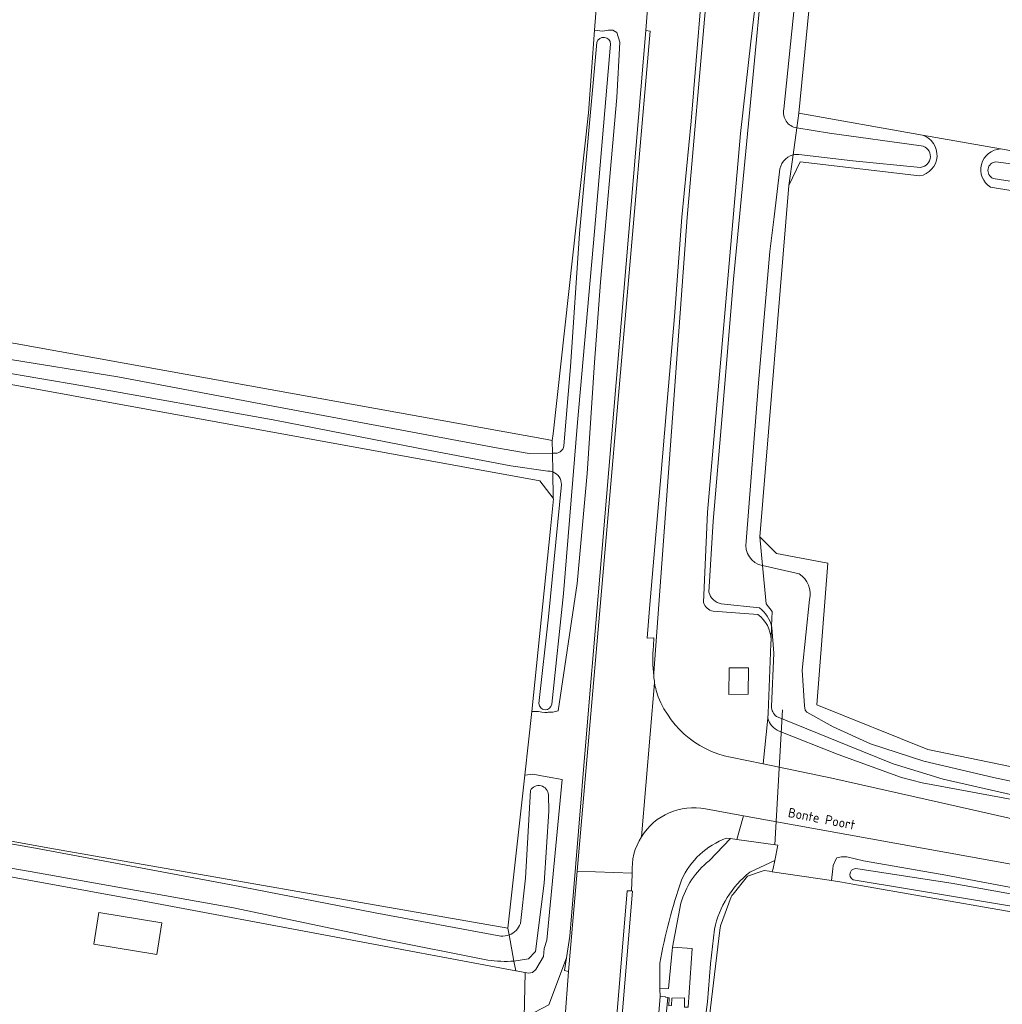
# Model space of a CAD drawing. Header units: metres. Extents: x 149984 to 156489, y 469398 to 478068.
# Tile 730 of 854: x 155308 to 155401, y 472239 to 472333. Entities that reach past the tile are written whole.
import ezdxf
from ezdxf.enums import TextEntityAlignment as Align

# ---------------------------------------------------------------- set-up
doc = ezdxf.new("R2010")
doc.units = ezdxf.units.M
doc.header["$LTSCALE"] = 0.75
for name, color, linetype, lineweight in [('B-WE-GK-BESCHOEIING-G', 252, 'GK-BESCHOEIING-SO', 18), ('B-WE-GR-GRAS-GV', 252, 'Continuous', 13), ('B-WE-KW-KUNSTWERK_DUIKER-G', 6, 'Continuous', 18), ('B-WE-KW-KUNSTWERK_GEMAAL-GV', 6, 'Continuous', 18), ('B-WE-KW-KUNSTWERK_STUW-G', 6, 'Continuous', 18), ('B-WE-OG-BEBOUWING_OVERBOUWING-GV', 6, 'Continuous', 18), ('B-WE-OG-TERREIN_ERF-GV', 252, 'Continuous', 18), ('B-WE-OG-TERREIN_OEVER-GV', 252, 'Continuous', 18), ('B-WE-OG-TOPOGRAFIE-T18', 7, 'Continuous', 18), ('B-WE-OG-WATER-GV', 252, 'Continuous', 18), ('B-WE-OG-WATER_SLOOT-GV', 252, 'Continuous', 18), ('B-WE-OG-WEG-GV', 252, 'Continuous', 18), ('B-WE-VH-GESLOTENVERHARDING_ASFALT-GV', 252, 'Continuous', 18), ('B-WE-VH-GESLOTENVERHARDING_BETON-GV', 252, 'Continuous', 18), ('B-WE-VH-OPENVERHARDING_BETONSTRAATSTEEN-GV', 252, 'Continuous', 18)]:
    doc.layers.add(name, color=color, linetype=linetype, lineweight=lineweight)
doc.styles.add('NLCS-ISO-M500-T18', font='NLCS-ISO.ttf', dxfattribs={"height": 0.9})
doc.linetypes.add('GK-BESCHOEIING-SO', pattern='A,18,-3,[1,NLCS.SHX,S=0.6,R=0,X=0,Y=0],-3', length=24)

msp = doc.modelspace()

# ---------------------------------------------------------------- linework, layer by layer
at = {"layer": 'B-WE-GK-BESCHOEIING-G', "flags": 128}
for points in [[(155375.425, 472254.925), (155375.043, 472254.978)], [(155376.037, 472254.838), (155375.425, 472254.925)], [(155379.93, 472254.29), (155376.037, 472254.838)]]:
    msp.add_lwpolyline(points, dxfattribs=at)
at = {"layer": 'B-WE-GR-GRAS-GV', "flags": 128}
for points in [[(155068.337, 472345.365), (155181.843, 472324.33), (155205.585, 472320.119), (155303.419, 472302.767), (155357.812, 472292.96), (155358.452, 472292.845), (155358.524, 472293.495), (155361.892, 472324.066), (155362.485, 472331.915), (155363.008, 472338.841), (155363.611, 472346.82), (155363.015, 472346.944), (155342.314, 472351.242), (155332.391, 472353.302), (155281.737, 472362.112), (155228.938, 472371.294), (155146.521, 472385.846)], [(154945.702, 472319.171), (155029.046, 472304.486), (155049.664, 472300.756), (155082.754, 472294.769), (155083.153, 472294.697), (155131.175, 472285.833), (155165.707, 472279.883), (155213.328, 472271.678), (155310.959, 472253.951), (155354.219, 472246.41), (155355.848, 472260.966), (155356.203, 472264.137), (155356.499, 472267.018), (155358.29, 472284.426), (155358.584, 472287.288), (155358.523, 472287.367), (155357.262, 472289.008), (155312.666, 472297.135), (155272.379, 472304.477), (155214.254, 472315.07), (155125.486, 472331.474), (155036.983, 472347.878), (154957.625, 472362.254)], [(155406.042, 472358.885), (155403.548, 472359.212), (155402.931, 472357.47), (155401.55, 472352.459), (155398.86, 472349.184), (155395.585, 472347.079), (155392.03, 472346.157), (155388.482, 472345.714), (155386.49, 472345.599), (155384.033, 472345.611), (155383.735, 472342.577), (155381.915, 472324.02), (155393.696, 472321.931), (155401.135, 472320.612), (155429.672, 472315.553), (155501.639, 472302.324), (155587.363, 472287.11), (155653.509, 472274.807), (155683.275, 472268.59), (155774.953, 472252.847)], [(155401.135, 472320.612), (155393.696, 472321.931)], [(155393.427, 472318.043), (155382.047, 472319.39), (155380.988, 472317.141), (155378.21, 472283.671), (155379.798, 472282.083), (155384.693, 472281.157), (155383.634, 472267.663), (155394.218, 472263.43), (155427.423, 472256.551), (155456.527, 472251.524), (155541.988, 472236.31)], [(155715.227, 472260.279), (155671.438, 472268.084), (155666.074, 472269.218), (155651.4, 472271.923), (155636.093, 472274.41), (155628.374, 472275.204), (155586.173, 472283.671), (155554.878, 472289.485), (155504.284, 472298.884), (155501.056, 472299.455), (155474.273, 472304.189), (155469.03, 472305.116), (155425.703, 472312.775), (155400.188, 472316.973)], [(155490.862, 472232.261), (155434.837, 472242.262), (155423.43, 472244.253), (155387.084, 472250.599), (155386.034, 472250.782), (155385.054, 472250.929), (155379.393, 472251.778), (155379.09, 472251.823), (155378.626, 472251.893), (155377.052, 472251.338), (155375.67, 472249.631), (155375.561, 472249.496), (155375.477, 472249.393), (155374.459, 472246.615), (155374.411, 472246.217), (155372.923, 472233.783)]]:
    msp.add_lwpolyline(points, dxfattribs=at)
at = {"layer": 'B-WE-GR-GRAS-GV'}
for points in [[(155393.696, 472321.931, -0.784668), (155393.427, 472318.043)], [(155400.188, 472316.973, -0.739156), (155401.135, 472320.612)]]:
    msp.add_lwpolyline(points, format="xyb", dxfattribs=at)
at = {"layer": 'B-WE-KW-KUNSTWERK_DUIKER-G', "flags": 128}
msp.add_lwpolyline([(155379.65, 472254.339), (155380.383, 472267.202)], dxfattribs=at)
at = {"layer": 'B-WE-KW-KUNSTWERK_GEMAAL-GV', "flags": 128}
for points in [[(155377.1, 472268.69), (155377.124, 472271.195), (155375.293, 472271.195), (155375.269, 472268.665)], [(155369.907, 472244.604), (155369.531, 472240.666), (155368.68, 472240.634), (155368.736, 472239.899), (155369.231, 472239.857), (155369.231, 472239.829), (155369.448, 472239.794), (155369.584, 472239.772), (155369.542, 472238.995), (155369.81, 472239.023), (155369.824, 472239.73), (155371.054, 472239.772), (155371.04, 472238.882), (155371.393, 472238.868), (155371.76, 472244.45)]]:
    msp.add_lwpolyline(points, close=True, dxfattribs=at)
at = {"layer": 'B-WE-KW-KUNSTWERK_STUW-G', "flags": 128}
msp.add_lwpolyline([(155369.907, 472244.604), (155371.76, 472244.45)], dxfattribs=at)
at = {"layer": 'B-WE-OG-BEBOUWING_OVERBOUWING-GV', "flags": 128}
msp.add_lwpolyline([(155314.786, 472244.889), (155320.789, 472243.897), (155321.286, 472246.909), (155315.284, 472247.9)], close=True, dxfattribs=at)
at = {"layer": 'B-WE-OG-TERREIN_ERF-GV', "flags": 128}
msp.add_lwpolyline([(155355.788, 472237.881), (155355.874, 472242.161), (155354.98, 472242.329), (155319.76, 472248.95), (155286.65, 472254.96), (155246.12, 472262.43), (155188.001, 472272.718), (155180.699, 472222.239)], dxfattribs=at)
at = {"layer": 'B-WE-OG-TERREIN_OEVER-GV', "flags": 128}
for points in [[(155358.468, 472291.638), (155358.452, 472292.845), (155357.812, 472292.96), (155303.419, 472302.767), (155205.585, 472320.119), (155181.843, 472324.33), (155068.337, 472345.365), (155039.591, 472350.898), (155022.762, 472354.137), (155018.367, 472354.983), (155008.541, 472356.874), (154977.055, 472362.827), (154977.052, 472362.658), (154930.276, 472371.665)], [(154929.539, 472367.341), (154957.625, 472362.254), (155036.983, 472347.878), (155125.486, 472331.474), (155214.254, 472315.07), (155272.379, 472304.477), (155312.666, 472297.135), (155357.262, 472289.008), (155358.523, 472287.367), (155358.491, 472289.851)], [(155378.82, 472343.08), (155377.36, 472330.8), (155376.39, 472322.07), (155373.22, 472286.01), (155372.86, 472277.43)], [(155381.728, 472322.629), (155381.915, 472324.02), (155383.735, 472342.577), (155381.96, 472342.83), (155379.881, 472342.996), (155378.82, 472343.08)], [(155373.376, 472278.388), (155373.766, 472285.149), (155374.63, 472295.207), (155375.721, 472308.218), (155377.149, 472323.039), (155378.886, 472341.406), (155379.029, 472342.036)], [(155382.061, 472341.18), (155381.889, 472338.038), (155380.507, 472324.401)], [(155358.491, 472289.851), (155358.523, 472287.367), (155358.584, 472287.288), (155358.29, 472284.426), (155356.499, 472267.018), (155357.14, 472267.03), (155357.45, 472266.96), (155357.75, 472266.94), (155357.977, 472266.952), (155358.058, 472266.956), (155358.51, 472266.98), (155359, 472267.09), (155360.83, 472279.23), (155361.78, 472289.69), (155362.48, 472300.28), (155363.04, 472307.94), (155364.61, 472325.51), (155364.87, 472330.78), (155364.6, 472331.69), (155364.21, 472331.94), (155364.012, 472331.94), (155363.81, 472331.94), (155363.24, 472331.82), (155362.485, 472331.915), (155361.892, 472324.066), (155358.524, 472293.495), (155358.452, 472292.845)], [(155364.001, 472330.605), (155362.463, 472312.749), (155360.856, 472294.572), (155359.506, 472278.262), (155358.405, 472267.734)], [(155359.563, 472292.334), (155360.203, 472299.849), (155361.039, 472312.551), (155362.706, 472330.751)], [(155354.342, 472245.752), (155354.219, 472246.41), (155310.959, 472253.951), (155213.328, 472271.678), (155165.707, 472279.883), (155131.175, 472285.833), (155083.153, 472294.697), (155082.754, 472294.769), (155049.664, 472300.756), (155029.046, 472304.486), (154945.702, 472319.171), (154910.512, 472325.918)], [(155165.86, 472326.01), (155181.318, 472323.071), (155197.92, 472320.02), (155216.26, 472316.797), (155233.651, 472313.548), (155241.74, 472312.141), (155256.888, 472309.29), (155272.485, 472306.703), (155288.984, 472303.749), (155306.063, 472300.699), (155317.085, 472298.897), (155331.882, 472296.125), (155353.142, 472292.147), (155356.247, 472291.622), (155358.468, 472291.638)], [(155381.915, 472324.02), (155381.728, 472322.629), (155384.841, 472322.103), (155393.592, 472320.911)], [(155393.696, 472321.931), (155381.915, 472324.02)], [(155358.021, 472289.931), (155354.519, 472290.43), (155346.839, 472291.878), (155331.869, 472294.827), (155313.758, 472298.041), (155301.435, 472300.147), (155286.207, 472302.946), (155272.12, 472305.662), (155265.274, 472306.616), (155260.057, 472307.689), (155248.353, 472309.797), (155231.785, 472312.6), (155227.27, 472313.536), (155214.014, 472316.017), (155195.372, 472319.439), (155174.708, 472323.323)], [(155813.068, 472245.399), (155774.953, 472252.847), (155683.275, 472268.59), (155653.509, 472274.807), (155587.363, 472287.11), (155501.639, 472302.324), (155429.672, 472315.553), (155401.135, 472320.612)], [(155378.468, 472280.93), (155378.21, 472283.671), (155380.988, 472317.141), (155381.379, 472320.041)], [(155381.379, 472320.041), (155380.988, 472317.141), (155382.047, 472319.39), (155393.427, 472318.043)], [(155393.521, 472318.861), (155387.078, 472319.491), (155381.924, 472320.094)], [(155420.647, 472314.61), (155400.441, 472317.803), (155400.317, 472317.868), (155400.206, 472317.952), (155400.11, 472318.054), (155400.034, 472318.171), (155399.977, 472318.298), (155399.944, 472318.434), (155399.933, 472318.573), (155399.946, 472318.712), (155399.982, 472318.844), (155400.038, 472318.968), (155400.114, 472319.081), (155400.208, 472319.18), (155400.316, 472319.262), (155400.437, 472319.326), (155400.566, 472319.368), (155400.701, 472319.389), (155403.842, 472318.977)], [(155380.095, 472318.429), (155379.581, 472314.15), (155379.155, 472310.857), (155378.082, 472298.331), (155376.907, 472283.23)], [(155400.188, 472316.973), (155425.703, 472312.775), (155469.03, 472305.116), (155474.273, 472304.189), (155501.056, 472299.455), (155504.284, 472298.884), (155554.878, 472289.485), (155586.173, 472283.671), (155628.374, 472275.204), (155636.093, 472274.41), (155651.4, 472271.923), (155666.074, 472269.218), (155671.438, 472268.084), (155715.227, 472260.279)], [(155358.452, 472292.845), (155358.468, 472291.638), (155358.576, 472291.638)], [(155357.167, 472267.79), (155358.086, 472276.054), (155359.324, 472288.65)], [(155586.278, 472226.739), (155586.742, 472227.851), (155541.988, 472236.31), (155456.527, 472251.524), (155427.423, 472256.551), (155394.218, 472263.43), (155383.634, 472267.663), (155384.693, 472281.157), (155379.798, 472282.083), (155378.21, 472283.671), (155378.468, 472280.93), (155381.967, 472280.151)], [(155378.199, 472276.894), (155374.547, 472277.291)], [(155382.947, 472277.691), (155382.25, 472270.986), (155382.475, 472267.56), (155382.523, 472267.173), (155382.681, 472266.976), (155385.205, 472265.558), (155388.758, 472263.969), (155393.839, 472262.296), (155400.463, 472260.734), (155411.455, 472258.429), (155418.282, 472257.161), (155438.71, 472253.271), (155467.618, 472248.136), (155486.167, 472244.82), (155508.446, 472240.865), (155526.484, 472237.524), (155543.939, 472234.336), (155563.001, 472230.941), (155581.769, 472227.404), (155584.959, 472226.864), (155586.278, 472226.739)], [(155352.313, 472243.348), (155342.45, 472245.318), (155328.11, 472248.329), (155308.737, 472251.793), (155285.839, 472255.721), (155247.268, 472262.782), (155213.908, 472268.497), (155203.567, 472270.663), (155186.58, 472274.143), (155169.069, 472276.998)], [(155175.262, 472276.944), (155191.123, 472274.311), (155203.824, 472271.795), (155213.182, 472270.659), (155234.598, 472266.552), (155258.409, 472262.909), (155281.639, 472258.829), (155309.252, 472254.021), (155327.878, 472250.536), (155341.594, 472247.864), (155353.557, 472245.651)], [(155373.788, 472276.587), (155378.037, 472276.278)], [(155168.902, 472276.019), (155188.001, 472272.718), (155246.12, 472262.43), (155286.65, 472254.96), (155319.76, 472248.95), (155354.98, 472242.329), (155354.806, 472243.263)], [(155379.328, 472275.173), (155379.28, 472273.884), (155379.266, 472273.493), (155379.02, 472266.89), (155378.972, 472266.396)], [(155379.28, 472273.884), (155379.328, 472275.173)], [(155379.333, 472267.513), (155379.552, 472272.602), (155379.36, 472275.04)], [(155584.771, 472226.041), (155582.47, 472226.355), (155571.503, 472228.487), (155559.28, 472230.582), (155543.553, 472233.514), (155530.034, 472236.065), (155512.746, 472239.264), (155493.782, 472242.577), (155472.8, 472246.423), (155448.315, 472250.993), (155436.091, 472253.201), (155419.602, 472256.095), (155406.723, 472258.313), (155405.273, 472258.562), (155402.37, 472259.06), (155395.68, 472260.6), (155390.91, 472262.06), (155386.6, 472263.79), (155379.796, 472266.573)], [(155380.056, 472265.175), (155385.672, 472262.929), (155391.719, 472260.747), (155393.667, 472260.227), (155404.466, 472258.232), (155418.472, 472255.736), (155432.36, 472252.69), (155467.91, 472246.38), (155490.26, 472242.39), (155505.6, 472239.44), (155520.82, 472236.84), (155533.58, 472234.62), (155556.72, 472230.32), (155566.96, 472228.55), (155578.85, 472226.39), (155584.44, 472225.39), (155585.69, 472225.33), (155585.955, 472225.964), (155584.771, 472226.041)], [(155358.082, 472259.093), (155358.115, 472257.535), (155357.675, 472250.691), (155356.861, 472244.186), (155356.184, 472243.475), (155354.806, 472243.263), (155354.98, 472242.329), (155355.874, 472242.161), (155356.2, 472242.1), (155356.56, 472242.18), (155356.9, 472242.46), (155357.62, 472243.7), (155357.68, 472244.46), (155357.94, 472245.24), (155359.4, 472260.56), (155357.952, 472260.813), (155357.763, 472260.846), (155356.6, 472261.05), (155355.848, 472260.966), (155354.219, 472246.41), (155354.342, 472245.752)], [(155355.417, 472246.841), (155355.911, 472251.15), (155356.368, 472259.494)], [(155373.38, 472252.815), (155375.425, 472254.925), (155375.043, 472254.978)], [(155372.923, 472233.783), (155374.411, 472246.217), (155374.459, 472246.615), (155375.477, 472249.393), (155375.561, 472249.496), (155375.67, 472249.631), (155377.052, 472251.338), (155378.626, 472251.893), (155379.09, 472251.823), (155379.393, 472251.778), (155379.49, 472252.08), (155379.641, 472252.837), (155377.268, 472251.737)], [(155479.41, 472236.48), (155459.54, 472239.98), (155444.28, 472242.76), (155426.9, 472245.88), (155415.28, 472247.81), (155395.92, 472251.44), (155388.09, 472252.82), (155386.49, 472253.18), (155386, 472253.19), (155385.56, 472253.09), (155385.41, 472252.89), (155385.2, 472252.38), (155385.17, 472252.06), (155385.054, 472250.929), (155386.034, 472250.782), (155387.084, 472250.599), (155423.43, 472244.253), (155434.837, 472242.262), (155490.862, 472232.261)], [(155387.547, 472252.036), (155396.425, 472250.672), (155420.281, 472246.412), (155442.847, 472242.303), (155463.553, 472238.454)], [(155617.25, 472209.06), (155610.348, 472210.569), (155588.819, 472214.599), (155566.195, 472218.741), (155542.232, 472223.084), (155517.715, 472227.593), (155491.868, 472232.337), (155470.079, 472236.188), (155447.934, 472240.205), (155426.013, 472244.164), (155406.381, 472247.788), (155392.662, 472250.083), (155387.115, 472251.003)], [(155368.68, 472240.634), (155369.531, 472240.666), (155369.907, 472244.604), (155370.704, 472248.765)], [(155373.886, 472246.3), (155373.517, 472243), (155373.245, 472239.397), (155371.384, 472225.234), (155370.864, 472220.995), (155370.528, 472216.157), (155369.535, 472202.285), (155369.022, 472197.193)], [(155368.7, 472243.076), (155368.68, 472240.634)], [(155368.27, 472227.47), (155369.448, 472239.794), (155369.231, 472239.829), (155369.231, 472239.857), (155368.736, 472239.899), (155367.84, 472229.133)]]:
    msp.add_lwpolyline(points, dxfattribs=at)
at = {"layer": 'B-WE-OG-TERREIN_OEVER-GV'}
for points in [[(155362.706, 472330.751, -0.871376), (155364.001, 472330.605)], [(155380.507, 472324.401, 0.440418), (155381.728, 472322.629)], [(155393.427, 472318.043, 0.784668), (155393.696, 472321.931)], [(155393.592, 472320.911, -0.880446), (155393.521, 472318.861)], [(155401.135, 472320.612, 0.739156), (155400.188, 472316.973)], [(155381.379, 472320.041, 0.332982), (155380.095, 472318.429)], [(155381.924, 472320.094, 0.079757), (155381.379, 472320.041)], [(155358.576, 472291.638, 0.418212), (155359.563, 472292.334)], [(155358.491, 472289.851, 0.094503), (155358.021, 472289.931)], [(155359.324, 472288.65, 0.314063), (155358.491, 472289.851)], [(155376.907, 472283.23, 0.404024), (155378.468, 472280.93)], [(155381.967, 472280.151, -0.323281), (155382.947, 472277.691)], [(155374.547, 472277.291, -0.306757), (155373.376, 472278.388)], [(155372.86, 472277.43, 0.293112), (155373.788, 472276.587)], [(155378.037, 472276.278, -0.23017), (155379.28, 472273.884)], [(155379.328, 472275.173, 0.165078), (155378.199, 472276.894)], [(155379.36, 472275.04, 0.00909), (155379.328, 472275.173)], [(155358.405, 472267.734, -0.901365), (155357.167, 472267.79)], [(155379.796, 472266.573, -0.240702), (155379.333, 472267.513)], [(155378.972, 472266.396, 0.234885), (155380.056, 472265.175)], [(155356.368, 472259.494, -0.774672), (155358.082, 472259.093)], [(155375.043, 472254.978, 0.202003), (155370.764, 472250.979)], [(155370.704, 472248.765, -0.15633), (155373.38, 472252.815)], [(155377.268, 472251.737, 0.172418), (155373.886, 472246.3)], [(155387.115, 472251.003, -0.958987), (155387.547, 472252.036)], [(155370.764, 472250.979, 0.039041), (155368.7, 472243.076)], [(155354.342, 472245.752, 0.223683), (155355.417, 472246.841)], [(155353.557, 472245.651, 0.110797), (155354.342, 472245.752)], [(155354.806, 472243.263, -0.051007), (155352.313, 472243.348)]]:
    msp.add_lwpolyline(points, format="xyb", dxfattribs=at)
at = {"layer": 'B-WE-OG-WATER-GV', "flags": 128}
for points in [[(155393.592, 472320.911), (155384.841, 472322.103), (155381.728, 472322.629), (155381.379, 472320.041)], [(155381.924, 472320.094), (155387.078, 472319.491), (155393.521, 472318.861)]]:
    msp.add_lwpolyline(points, dxfattribs=at)
at = {"layer": 'B-WE-OG-WATER-GV'}
for points in [[(155393.521, 472318.861, 0.880446), (155393.592, 472320.911)], [(155381.379, 472320.041, -0.079757), (155381.924, 472320.094)]]:
    msp.add_lwpolyline(points, format="xyb", dxfattribs=at)
at = {"layer": 'B-WE-OG-WATER_SLOOT-GV', "flags": 128}
for points in [[(155379.029, 472342.036), (155378.886, 472341.406), (155377.149, 472323.039), (155375.721, 472308.218), (155374.63, 472295.207), (155373.766, 472285.149), (155373.376, 472278.388)], [(155380.507, 472324.401), (155381.889, 472338.038), (155382.061, 472341.18)], [(155358.405, 472267.734), (155359.506, 472278.262), (155360.856, 472294.572), (155362.463, 472312.749), (155364.001, 472330.605)], [(155362.706, 472330.751), (155361.039, 472312.551), (155360.203, 472299.849), (155359.563, 472292.334)], [(155358.491, 472289.851), (155358.468, 472291.638), (155356.247, 472291.622), (155353.142, 472292.147), (155331.882, 472296.125), (155317.085, 472298.897), (155306.063, 472300.699), (155288.984, 472303.749), (155272.485, 472306.703), (155256.888, 472309.29), (155241.74, 472312.141), (155233.651, 472313.548), (155216.26, 472316.797), (155197.92, 472320.02), (155181.318, 472323.071), (155165.86, 472326.01)], [(155174.708, 472323.323), (155195.372, 472319.439), (155214.014, 472316.017), (155227.27, 472313.536), (155231.785, 472312.6), (155248.353, 472309.797), (155260.057, 472307.689), (155265.274, 472306.616), (155272.12, 472305.662), (155286.207, 472302.946), (155301.435, 472300.147), (155313.758, 472298.041), (155331.869, 472294.827), (155346.839, 472291.878), (155354.519, 472290.43), (155358.021, 472289.931)], [(155381.379, 472320.041), (155381.728, 472322.629)], [(155403.842, 472318.977), (155400.701, 472319.389), (155400.566, 472319.368), (155400.437, 472319.326), (155400.316, 472319.262), (155400.208, 472319.18), (155400.114, 472319.081), (155400.038, 472318.968), (155399.982, 472318.844), (155399.946, 472318.712), (155399.933, 472318.573), (155399.944, 472318.434), (155399.977, 472318.298), (155400.034, 472318.171), (155400.11, 472318.054), (155400.206, 472317.952), (155400.317, 472317.868), (155400.441, 472317.803), (155420.647, 472314.61)], [(155376.907, 472283.23), (155378.082, 472298.331), (155379.155, 472310.857), (155379.581, 472314.15), (155380.095, 472318.429)], [(155358.576, 472291.638), (155358.468, 472291.638), (155358.491, 472289.851)], [(155359.324, 472288.65), (155358.086, 472276.054), (155357.167, 472267.79)], [(155381.967, 472280.151), (155378.468, 472280.93), (155378.81, 472277.29), (155379.38, 472276.57), (155379.328, 472275.173)], [(155379.328, 472275.173), (155379.38, 472276.57), (155378.81, 472277.29), (155378.468, 472280.93)], [(155374.547, 472277.291), (155378.199, 472276.894)], [(155382.681, 472266.976), (155382.523, 472267.173), (155382.475, 472267.56), (155382.25, 472270.986), (155382.947, 472277.691)], [(155169.069, 472276.998), (155186.58, 472274.143), (155203.567, 472270.663), (155213.908, 472268.497), (155247.268, 472262.782), (155285.839, 472255.721), (155308.737, 472251.793), (155328.11, 472248.329), (155342.45, 472245.318), (155352.313, 472243.348)], [(155353.557, 472245.651), (155341.594, 472247.864), (155327.878, 472250.536), (155309.252, 472254.021), (155281.639, 472258.829), (155258.409, 472262.909), (155234.598, 472266.552), (155213.182, 472270.659), (155203.824, 472271.795), (155191.123, 472274.311), (155175.262, 472276.944)], [(155379.36, 472275.04), (155379.552, 472272.602), (155379.333, 472267.513)], [(155526.484, 472237.524), (155508.446, 472240.865), (155486.167, 472244.82), (155467.618, 472248.136), (155438.71, 472253.271), (155418.282, 472257.161), (155411.455, 472258.429), (155400.463, 472260.734), (155393.839, 472262.296), (155388.758, 472263.969), (155385.205, 472265.558), (155382.681, 472266.976)], [(155379.796, 472266.573), (155386.6, 472263.79), (155390.91, 472262.06), (155395.68, 472260.6), (155402.37, 472259.06), (155405.273, 472258.562), (155406.723, 472258.313), (155419.602, 472256.095), (155436.091, 472253.201), (155448.315, 472250.993), (155472.8, 472246.423), (155493.782, 472242.577), (155512.746, 472239.264), (155530.034, 472236.065)], [(155356.368, 472259.494), (155355.911, 472251.15), (155355.417, 472246.841)], [(155354.342, 472245.752), (155354.806, 472243.263), (155356.184, 472243.475), (155356.861, 472244.186), (155357.675, 472250.691), (155358.115, 472257.535), (155358.082, 472259.093)], [(155377.268, 472251.737), (155379.641, 472252.837), (155379.93, 472254.29), (155376.037, 472254.838), (155375.425, 472254.925), (155373.38, 472252.815)], [(155463.553, 472238.454), (155442.847, 472242.303), (155420.281, 472246.412), (155396.425, 472250.672), (155387.547, 472252.036)], [(155387.115, 472251.003), (155392.662, 472250.083), (155406.381, 472247.788), (155426.013, 472244.164), (155447.934, 472240.205), (155470.079, 472236.188), (155491.868, 472232.337), (155517.715, 472227.593), (155542.232, 472223.084), (155566.195, 472218.741), (155588.819, 472214.599), (155610.348, 472210.569), (155617.25, 472209.06)], [(155370.704, 472248.765), (155369.907, 472244.604), (155371.76, 472244.45), (155371.393, 472238.868), (155371.04, 472238.882), (155371.054, 472239.772), (155369.824, 472239.73), (155369.81, 472239.023), (155369.542, 472238.995), (155369.584, 472239.772), (155369.448, 472239.794), (155368.27, 472227.47), (155366.836, 472211.536)], [(155369.022, 472197.193), (155369.535, 472202.285), (155370.528, 472216.157), (155370.864, 472220.995), (155371.384, 472225.234), (155373.245, 472239.397), (155373.517, 472243), (155373.886, 472246.3)], [(155354.806, 472243.263), (155354.342, 472245.752)]]:
    msp.add_lwpolyline(points, dxfattribs=at)
at = {"layer": 'B-WE-OG-WATER_SLOOT-GV'}
for points in [[(155364.001, 472330.605, 0.871376), (155362.706, 472330.751)], [(155381.728, 472322.629, -0.440418), (155380.507, 472324.401)], [(155380.095, 472318.429, -0.332982), (155381.379, 472320.041)], [(155359.563, 472292.334, -0.418212), (155358.576, 472291.638)], [(155358.021, 472289.931, -0.094503), (155358.491, 472289.851)], [(155358.491, 472289.851, -0.314063), (155359.324, 472288.65)], [(155378.468, 472280.93, -0.404024), (155376.907, 472283.23)], [(155382.947, 472277.691, 0.323281), (155381.967, 472280.151)], [(155373.376, 472278.388, 0.306757), (155374.547, 472277.291)], [(155378.199, 472276.894, -0.165078), (155379.328, 472275.173)], [(155379.328, 472275.173, -0.00909), (155379.36, 472275.04)], [(155357.167, 472267.79, 0.901365), (155358.405, 472267.734)], [(155379.333, 472267.513, 0.240702), (155379.796, 472266.573)], [(155358.082, 472259.093, 0.774672), (155356.368, 472259.494)], [(155373.38, 472252.815, 0.15633), (155370.704, 472248.765)], [(155373.886, 472246.3, -0.172418), (155377.268, 472251.737)], [(155387.547, 472252.036, 0.958987), (155387.115, 472251.003)], [(155355.417, 472246.841, -0.223683), (155354.342, 472245.752)], [(155354.342, 472245.752, -0.110797), (155353.557, 472245.651)], [(155352.313, 472243.348, 0.051007), (155354.806, 472243.263)]]:
    msp.add_lwpolyline(points, format="xyb", dxfattribs=at)
at = {"layer": 'B-WE-OG-WEG-GV', "flags": 128}
for points in [[(155358.112, 472239.111), (155359.808, 472243.571), (155360.116, 472245.643), (155361.237, 472259.105), (155361.341, 472260.359), (155361.779, 472265.626), (155361.942, 472267.583), (155363.125, 472281.793), (155367.354, 472331.887), (155367.849, 472338.041), (155369.035, 472352.342), (155369.548, 472358.672), (155370.814, 472373.212), (155371.854, 472386.506), (155372.285, 472386.497), (155372.358, 472387.491), (155372.845, 472394.132), (155373.82, 472407.42), (155374.15, 472412.28), (155374.189, 472412.643), (155374.791, 472418.187), (155374.95, 472419.65)], [(155378.919, 472345.807), (155377.876, 472345.723), (155376.891, 472345.524), (155375.743, 472345.112), (155373.929, 472343.718), (155373.118, 472334.797), (155371.299, 472314.093), (155368.134, 472270.717), (155368.112, 472270.407)], [(155372.86, 472277.43), (155373.22, 472286.01), (155376.39, 472322.07), (155377.36, 472330.8), (155378.82, 472343.08), (155378.919, 472345.807)], [(155363.008, 472338.841), (155362.485, 472331.915), (155363.24, 472331.82), (155363.81, 472331.94), (155364.012, 472331.94), (155364.21, 472331.94), (155364.6, 472331.69), (155364.87, 472330.78), (155364.61, 472325.51), (155363.04, 472307.94), (155362.48, 472300.28), (155361.78, 472289.69), (155360.83, 472279.23), (155359, 472267.09), (155358.51, 472266.98), (155358.058, 472266.956), (155357.977, 472266.952), (155357.75, 472266.94), (155357.45, 472266.96), (155357.14, 472267.03), (155356.499, 472267.018), (155356.203, 472264.137), (155355.848, 472260.966), (155356.6, 472261.05), (155357.763, 472260.846), (155357.952, 472260.813), (155359.4, 472260.56), (155357.94, 472245.24), (155357.68, 472244.46), (155357.62, 472243.7), (155356.9, 472242.46), (155356.56, 472242.18), (155356.2, 472242.1), (155355.874, 472242.161), (155355.788, 472237.881)], [(155378.037, 472276.278), (155373.788, 472276.587)], [(155375.425, 472262.678), (155378.544, 472262.035), (155378.972, 472266.396), (155379.02, 472266.89), (155379.266, 472273.493), (155379.28, 472273.884)], [(155378.972, 472266.396), (155378.544, 472262.035), (155385.085, 472260.686), (155395.239, 472258.384), (155403.805, 472256.456), (155428.998, 472251.906), (155443.01, 472248.9), (155474.08, 472243.35), (155507.12, 472237.19)], [(155585.69, 472225.33), (155584.44, 472225.39), (155578.85, 472226.39), (155566.96, 472228.55), (155556.72, 472230.32), (155533.58, 472234.62), (155520.82, 472236.84), (155505.6, 472239.44), (155490.26, 472242.39), (155467.91, 472246.38), (155432.36, 472252.69), (155418.472, 472255.736), (155404.466, 472258.232), (155393.667, 472260.227), (155391.719, 472260.747), (155385.672, 472262.929), (155380.056, 472265.175)], [(155375.043, 472254.978), (155375.425, 472254.925), (155376.037, 472254.838), (155376.659, 472257.112), (155373.056, 472257.765)], [(155427.438, 472247.911), (155376.659, 472257.112), (155376.037, 472254.838), (155379.93, 472254.29), (155379.641, 472252.837), (155379.49, 472252.08), (155379.393, 472251.778), (155385.054, 472250.929), (155385.17, 472252.06), (155385.2, 472252.38), (155385.41, 472252.89), (155385.56, 472253.09), (155386, 472253.19), (155386.49, 472253.18), (155388.09, 472252.82), (155395.92, 472251.44), (155415.28, 472247.81)], [(155366.062, 472251.649), (155366.07, 472251.54), (155365.991, 472249.938), (155366.079, 472249.931), (155361.994, 472200.881), (155358.957, 472164.407), (155349.749, 472054.242), (155350.12, 472053.802), (155354.334, 472053.444), (155354.547, 472055.711)], [(155356.894, 472094.456), (155358.147, 472107.829), (155359.935, 472132.237), (155362.517, 472154.624), (155364.07, 472173.98), (155364.6, 472187.7), (155364.721, 472188.98), (155365.465, 472196.855), (155366.166, 472211.784), (155367.84, 472229.133), (155368.736, 472239.899), (155368.68, 472240.634), (155368.7, 472243.076)]]:
    msp.add_lwpolyline(points, dxfattribs=at)
at = {"layer": 'B-WE-OG-WEG-GV'}
for points in [[(155373.788, 472276.587, -0.293112), (155372.86, 472277.43)], [(155379.28, 472273.884, 0.23017), (155378.037, 472276.278)], [(155368.112, 472270.407, 0.012572), (155368.2, 472269.761)], [(155368.2, 472269.761, 0.012472), (155368.337, 472269.035)], [(155368.337, 472269.035, 0.272896), (155375.425, 472262.678)], [(155380.056, 472265.175, -0.234885), (155378.972, 472266.396)], [(155373.056, 472257.765, 0.311289), (155366.939, 472255.103)], [(155366.939, 472255.103, 0.154904), (155366.062, 472251.649)], [(155370.764, 472250.979, -0.202003), (155375.043, 472254.978)], [(155368.7, 472243.076, -0.039041), (155370.764, 472250.979)]]:
    msp.add_lwpolyline(points, format="xyb", dxfattribs=at)
at = {"layer": 'B-WE-OG-WEG-GV', "flags": 128}
msp.add_lwpolyline([(155377.1, 472268.69), (155375.269, 472268.665), (155375.293, 472271.195), (155377.124, 472271.195)], close=True, dxfattribs=at)
at = {"layer": 'B-WE-VH-GESLOTENVERHARDING_ASFALT-GV', "flags": 128}
for points in [[(155368.094, 472273.276), (155368.131, 472274.046), (155367.487, 472274.015), (155367.71, 472276.84), (155368.73, 472288.66), (155369.36, 472296.19), (155370.1, 472304.66), (155370.8, 472314.13), (155371.67, 472323.26), (155372.62, 472334.84), (155373.541, 472345.402), (155374.001, 472351), (155375.9, 472374.21), (155376.64, 472383.78), (155378.53, 472405.28), (155379.488, 472417.319), (155379.63, 472419.1)], [(155369.035, 472352.342), (155369.522, 472352.303), (155368.297, 472337.995), (155367.849, 472338.041), (155367.354, 472331.887), (155367.771, 472331.842), (155360.82, 472251.829), (155366.062, 472251.649)], [(155368.2, 472269.761), (155366.939, 472255.103)], [(155366.939, 472255.103), (155368.2, 472269.761)], [(155773.698, 472185.171), (155774.245, 472188.713), (155766.77, 472190.09), (155745.37, 472193.83), (155725.44, 472197.48), (155700.23, 472202.22), (155672.67, 472207.05), (155641.6, 472212.69), (155612.92, 472218.07), (155572.51, 472225.39), (155545.92, 472230.14), (155507.12, 472237.19), (155474.08, 472243.35), (155443.01, 472248.9), (155428.998, 472251.906), (155403.805, 472256.456), (155395.239, 472258.384), (155385.085, 472260.686), (155378.544, 472262.035), (155375.425, 472262.678)], [(155373.056, 472257.765), (155376.659, 472257.112), (155427.438, 472247.911), (155439.23, 472245.98), (155450.59, 472243.67), (155469.61, 472240.44), (155515.58, 472231.9)]]:
    msp.add_lwpolyline(points, dxfattribs=at)
at = {"layer": 'B-WE-VH-GESLOTENVERHARDING_ASFALT-GV'}
for points in [[(155368.112, 472270.407, -0.05298), (155368.094, 472273.276)], [(155368.2, 472269.761, -0.012572), (155368.112, 472270.407)], [(155368.337, 472269.035, -0.012472), (155368.2, 472269.761)], [(155375.425, 472262.678, -0.272896), (155368.337, 472269.035)], [(155366.939, 472255.103, -0.311289), (155373.056, 472257.765)], [(155366.062, 472251.649, -0.154904), (155366.939, 472255.103)]]:
    msp.add_lwpolyline(points, format="xyb", dxfattribs=at)
at = {"layer": 'B-WE-VH-GESLOTENVERHARDING_ASFALT-GV', "flags": 128}
msp.add_lwpolyline([(155365.579, 472249.951), (155365.991, 472249.938), (155366.07, 472251.54), (155366.062, 472251.649), (155360.82, 472251.829), (155359.99, 472242.275), (155358.939, 472228.177), (155359.292, 472228.145), (155357.672, 472209.4), (155357.866, 472209.383), (155362.172, 472209.032)], close=True, dxfattribs=at)
at = {"layer": 'B-WE-VH-GESLOTENVERHARDING_BETON-GV', "flags": 128}
for points in [[(155368.112, 472270.407), (155368.134, 472270.717), (155371.299, 472314.093), (155373.118, 472334.797), (155373.929, 472343.718), (155374.128, 472345.902), (155374.5, 472350.415), (155374.765, 472353.736), (155376.398, 472374.169), (155379.961, 472417.541), (155379.488, 472417.319), (155378.53, 472405.28), (155376.64, 472383.78), (155375.9, 472374.21), (155374.001, 472351), (155373.541, 472345.402), (155372.62, 472334.84), (155371.67, 472323.26), (155370.8, 472314.13), (155370.1, 472304.66), (155369.36, 472296.19), (155368.73, 472288.66), (155367.71, 472276.84), (155367.487, 472274.015)], [(155367.487, 472274.015), (155368.131, 472274.046), (155368.094, 472273.276)]]:
    msp.add_lwpolyline(points, dxfattribs=at)
for points in [[(155360.82, 472251.829), (155367.771, 472331.842), (155367.354, 472331.887), (155363.125, 472281.793), (155361.942, 472267.583), (155361.779, 472265.626), (155361.341, 472260.359), (155361.237, 472259.105), (155360.116, 472245.643), (155359.808, 472243.571), (155359.631, 472242.376), (155359.99, 472242.275)], [(155365.991, 472249.938), (155365.579, 472249.951), (155362.172, 472209.032), (155361.496, 472200.922), (155358.459, 472164.449), (155349.29, 472054.786), (155349.749, 472054.242), (155358.957, 472164.407), (155361.994, 472200.881), (155366.079, 472249.931)]]:
    msp.add_lwpolyline(points, close=True, dxfattribs=at)
at = {"layer": 'B-WE-VH-GESLOTENVERHARDING_BETON-GV'}
msp.add_lwpolyline([(155368.094, 472273.276, 0.05298), (155368.112, 472270.407)], format="xyb", dxfattribs=at)
at = {"layer": 'B-WE-VH-OPENVERHARDING_BETONSTRAATSTEEN-GV', "flags": 128}
msp.add_lwpolyline([(155359.99, 472242.275), (155359.631, 472242.376), (155359.808, 472243.571), (155358.112, 472239.111), (155356.131, 472238.062), (155355.788, 472237.881), (155354.702, 472237.305), (155354.474, 472237.323), (155354.351, 472234.11), (155357.089, 472232.911), (155358.059, 472231.427), (155358.939, 472228.177)], close=True, dxfattribs=at)

# ---------------------------------------------------------------- texts
at = {"layer": 'B-WE-OG-TOPOGRAFIE-T18', "style": 'NLCS-ISO-M500-T18'}
msp.add_text('Bonte Poort', height=0.9, rotation=349, dxfattribs=at).set_placement((155384.107, 472256.824), align=Align.MIDDLE)

doc.saveas('drawing.dxf')
